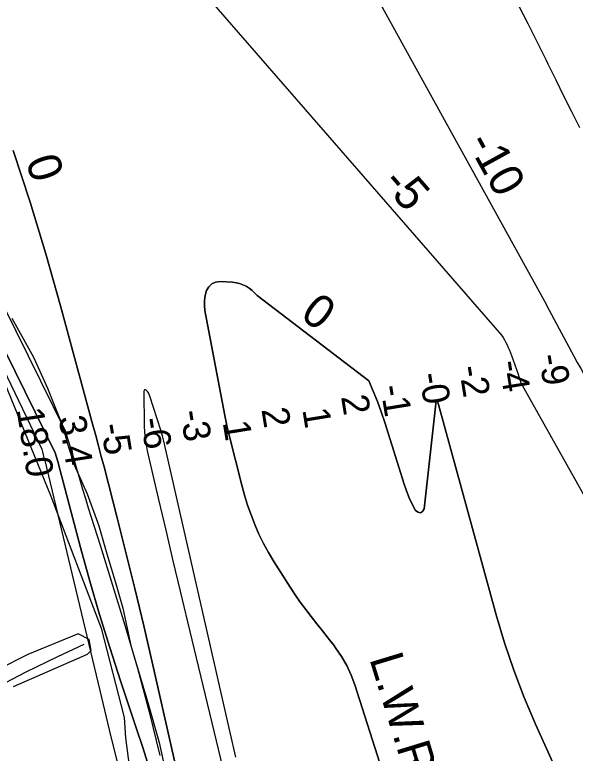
# Model space of a CAD drawing. Extents: x 3540316 to 3578335, y 553172 to 578787.
# Drawn here: x 3550058 to 3551448, y 559786 to 561620 of the extents above; entities that cross this region are included whole.
import ezdxf

# ---------------------------------------------------------------- set-up
doc = ezdxf.new("R2010")
doc.units = 0
for name, color, linetype in [('V-DTCH-CNTR', 7, 'Continuous'), ('V-RIVR-EDGE', 7, 'Continuous'), ('V-RIVR-RANG', 7, 'Continuous'), ('V-SITE-VEGE', 7, 'Continuous'), ('V-TOPO-DPTH', 7, 'Continuous'), ('V-TOPO-MAJR-IDEN', 7, 'Continuous'), ('V-TOPO-MINR', 7, 'Continuous'), ('V-TOPO-MINR-IDEN', 7, 'Continuous'), ('V-TOPO-WATR', 7, 'Continuous'), ('V-TOPO-WATR-IDEN', 7, 'Continuous')]:
    doc.layers.add(name, color=color, linetype=linetype)

msp = doc.modelspace()

# ---------------------------------------------------------------- linework, layer by layer
at = {"layer": 'V-DTCH-CNTR'}
msp.add_lwpolyline([(3549485, 559724.9), (3549533.4, 559746.8), (3549607.2, 559781.4), (3549675.8, 559821.1), (3549691.1, 559828.6), (3549730.9, 559841.8), (3549794.2, 559863.8), (3549865, 559882.3), (3549908.4, 559898.3), (3550000.5, 559944), (3550086.8, 559988.4), (3550165.2, 560026.6), (3550230.1, 560057.2)], dxfattribs=at)
at = {"layer": 'V-RIVR-EDGE'}
msp.add_lwpolyline([(3550050.7, 560866.4), (3550104.5, 560769.6), (3550139.1, 560692.7), (3550177.3, 560597.1), (3550189.2, 560554.5), (3550205.3, 560502.2), (3550238.1, 560430.7), (3550266.7, 560350.8), (3550286.4, 560281.1), (3550308.4, 560210.2), (3550326.3, 560146.5), (3550346.4, 560053.4), (3550387.5, 559914.6), (3550416.1, 559813.1), (3550436.3, 559721.8)], dxfattribs=at)
at = {"layer": 'V-SITE-VEGE'}
for p, q in [((3549933.9, 560946.5), (3550148.1, 560424.9)), ((3550148.1, 560424.9), (3550273, 560097.1)), ((3550273, 560097.1), (3550330, 559875.3)), ((3550215.2, 560082.8), (3550090.6, 560031.1)), ((3550243.1, 560069.1), (3550215.2, 560082.8)), ((3550247.9, 560041.4), (3550243.1, 560069.1)), ((3550090.6, 560031.1), (3549853, 559913.7)), ((3550055.2, 559952.1), (3550238.7, 560032.1)), ((3550238.7, 560032.1), (3550247.9, 560041.4)), ((3550330, 559875.3), (3550332.7, 559824.4)), ((3550332.7, 559824.4), (3550371.6, 559542.3))]:
    msp.add_line(p, q, dxfattribs=at)
at = {"layer": 'V-TOPO-DPTH'}
for points in [[(3550886.5, 561789.3), (3551371.9, 560909), (3551383.8, 560886.1), (3551444.8, 560772.5), (3551453.3, 560756.7), (3551461.9, 560741.1), (3551470.7, 560725.5), (3551479.6, 560709.9), (3551503, 560669.3), (3551505.5, 560665), (3551508.1, 560660.7), (3551510.7, 560656.5), (3551513.4, 560652.3), (3551516.2, 560648.1), (3551519.1, 560644.1), (3551522.1, 560640.1), (3551525.2, 560636.1), (3551884.6, 559973), (3551902.5, 559910.1), (3551918.5, 559846.6), (3551933.4, 559782.8)], [(3550886.5, 561789.3), (3551371.9, 560909), (3551383.8, 560886.1), (3551444.8, 560772.5), (3551453.3, 560756.7), (3551461.9, 560741.1), (3551470.7, 560725.5), (3551479.6, 560709.9), (3551503, 560669.3), (3551505.5, 560665), (3551508.1, 560660.7), (3551510.7, 560656.5), (3551513.4, 560652.3), (3551516.2, 560648.1), (3551519.1, 560644.1), (3551522.1, 560640.1), (3551525.2, 560636.1), (3551884.6, 559973), (3551902.5, 559910.1), (3551918.5, 559846.6), (3551933.4, 559782.8)], [(3550639.4, 558620.5), (3550465.3, 559439.5), (3550464.5, 559444.9), (3550463.7, 559450.4), (3550462.8, 559455.8), (3550461.8, 559461.3), (3550445.7, 559547.1), (3550436.7, 559590.4), (3550426.7, 559633.4), (3550415, 559676.1), (3550402.3, 559718.4), (3550388.7, 559760.6), (3550375, 559802.7), (3550361.2, 559844.7), (3550347.2, 559886.7), (3550320.5, 559966.4), (3550293.8, 560048.5), (3550268.3, 560130.9), (3550244.4, 560213.7), (3550221.5, 560296.9), (3550170.9, 560488.6), (3550165, 560510.4), (3550158.9, 560532.2), (3549661.8, 561541.8)], [(3551376.8, 558626.1), (3550703.4, 558621), (3550537.4, 559385.3), (3550530.7, 559420.7), (3550523.8, 559456.1), (3550516.4, 559491.3), (3550508.7, 559526.5), (3550399, 560012.7), (3550378.3, 560102.5), (3550357.1, 560192.2), (3550335, 560281.6), (3550312.4, 560371), (3550279.7, 560497.5), (3550273, 560523.4), (3550266.2, 560549.4), (3550259.3, 560575.3), (3550252.3, 560601.1), (3550171.9, 560896.8), (3550135.1, 561026.1), (3550096.2, 561154.8), (3550054.2, 561282.5)], [(3550054.2, 561282.5), (3550096.2, 561154.8), (3550135.1, 561026.1), (3550171.9, 560896.8), (3550252.3, 560601.1), (3550259.3, 560575.3), (3550266.2, 560549.4), (3550273, 560523.4), (3550279.7, 560497.5), (3550312.4, 560371), (3550335, 560281.6), (3550357.1, 560192.2), (3550378.3, 560102.5), (3550399, 560012.7), (3550508.7, 559526.5), (3550516.4, 559491.3), (3550523.8, 559456.1), (3550530.7, 559420.7), (3550537.4, 559385.3), (3550703.4, 558621)], [(3551400, 559747), (3551350.1, 559858.3), (3551322.1, 559924.9), (3551296.1, 559992.2), (3551273.3, 560060.7), (3551252.5, 560130), (3551109, 560652.4), (3551108.3, 560654.8), (3551107.6, 560657.2), (3551105.9, 560661.9), (3551105.3, 560662.5), (3551104.7, 560662.7), (3551104.1, 560662.3), (3551103.7, 560661.6), (3551074, 560393.4), (3551069.7, 560386.8), (3551064.8, 560383.3), (3551058.9, 560384.6), (3551052.4, 560388.9), (3551044.1, 560404.7), (3551036.5, 560420.8), (3551029.9, 560437.4), (3551024.1, 560454.2), (3550975.8, 560607.6), (3550967, 560633.8), (3550957.6, 560659.8), (3550947.2, 560685.4), (3550936.1, 560710.7), (3550659.2, 560922.5), (3550653.2, 560929.1), (3550646.7, 560935.2), (3550639.7, 560940.6), (3550632.2, 560945.5), (3550624.2, 560949.4), (3550616, 560952.5), (3550607.4, 560954.4), (3550598.6, 560955.6), (3550567.6, 560957.4), (3550556.5, 560955.7), (3550546.9, 560951.8), (3550539.6, 560944.5), (3550533.8, 560934.9), (3550530.6, 560922.8), (3550528.7, 560910.6), (3550528.7, 560898.3), (3550530, 560885.9), (3550579.1, 560624.8), (3550581.5, 560612.6), (3550584.1, 560600.3), (3550586.9, 560588.2), (3550589.9, 560576.1), (3550621.4, 560451.7), (3550628.3, 560426.9), (3550635.8, 560402.3), (3550644.4, 560378.1), (3550653.6, 560354), (3550664, 560330.5), (3550675.1, 560307.3), (3550687.5, 560284.8), (3550700.7, 560262.7), (3550741.3, 560198.8), (3550753.7, 560180), (3550766.5, 560161.4), (3550779.9, 560143.3), (3550793.7, 560125.5), (3550807.8, 560107.9), (3550821.7, 560090.1), (3550835.5, 560072.3), (3550849.3, 560054.4), (3550853.9, 560048.3), (3550868.7, 560026.6), (3550881.9, 560004.1), (3550892.7, 559980.4), (3550901.9, 559955.9), (3551044.2, 559510.4)], [(3551044.2, 559510.4), (3550901.9, 559955.9), (3550892.7, 559980.4), (3550881.9, 560004.1), (3550868.7, 560026.6), (3550853.9, 560048.3), (3550849.3, 560054.4), (3550835.5, 560072.3), (3550821.7, 560090.1), (3550807.8, 560107.9), (3550793.7, 560125.5), (3550779.9, 560143.3), (3550766.5, 560161.4), (3550753.7, 560180), (3550741.3, 560198.8), (3550700.7, 560262.7), (3550687.5, 560284.8), (3550675.1, 560307.3), (3550664, 560330.5), (3550653.6, 560354), (3550644.4, 560378.1), (3550635.8, 560402.3), (3550628.3, 560426.9), (3550621.4, 560451.7), (3550589.9, 560576.1), (3550586.9, 560588.2), (3550584.1, 560600.3), (3550581.5, 560612.6), (3550579.1, 560624.8), (3550530, 560885.9), (3550528.7, 560898.3), (3550528.7, 560910.6), (3550530.6, 560922.8), (3550533.8, 560934.9), (3550539.6, 560944.5), (3550546.9, 560951.8), (3550556.5, 560955.7), (3550567.6, 560957.4), (3550598.6, 560955.6), (3550607.4, 560954.4), (3550616, 560952.5), (3550624.2, 560949.4), (3550632.2, 560945.5), (3550639.7, 560940.6), (3550646.7, 560935.2), (3550653.2, 560929.1), (3550659.2, 560922.5), (3550936.1, 560710.7), (3550947.2, 560685.4), (3550957.6, 560659.8), (3550967, 560633.8), (3550975.8, 560607.6), (3551024.1, 560454.2), (3551029.9, 560437.4), (3551036.5, 560420.8), (3551044.1, 560404.7), (3551052.4, 560388.9), (3551058.9, 560384.6), (3551064.8, 560383.3), (3551069.7, 560386.8), (3551074, 560393.4), (3551103.7, 560661.6), (3551104.1, 560662.3), (3551104.7, 560662.7), (3551105.3, 560662.5), (3551105.9, 560661.9), (3551107.6, 560657.2), (3551108.3, 560654.8), (3551109, 560652.4), (3551252.5, 560130), (3551273.3, 560060.7), (3551296.1, 559992.2), (3551322.1, 559924.9), (3551350.1, 559858.3), (3551400, 559747)]]:
    msp.add_lwpolyline(points, dxfattribs=at)
at = {"layer": 'V-TOPO-MINR'}
for points in [[(3550886.5, 561789.3), (3551371.9, 560909), (3551383.8, 560886.1), (3551444.8, 560772.5), (3551453.3, 560756.7), (3551461.9, 560741.1), (3551470.7, 560725.5), (3551479.6, 560709.9), (3551503, 560669.3), (3551505.5, 560665), (3551508.1, 560660.7), (3551510.7, 560656.5), (3551513.4, 560652.3), (3551516.2, 560648.1), (3551519.1, 560644.1), (3551522.1, 560640.1), (3551525.2, 560636.1), (3551884.6, 559973), (3551902.5, 559910.1), (3551918.5, 559846.6), (3551933.4, 559782.8)], [(3550523.9, 561678.6), (3551265.8, 560824.5), (3551269.4, 560818.5), (3551272.9, 560812.5), (3551276.2, 560806.3), (3551279.4, 560800), (3551282.4, 560793.7), (3551285.2, 560787.2), (3551287.8, 560780.7), (3551290.2, 560774.1), (3551306.8, 560727.1), (3551308.6, 560721.9), (3551310.3, 560716.7), (3551312.1, 560711.5), (3551313.8, 560706.2), (3551803.3, 559831.2), (3551809.9, 559820), (3551815.6, 559808.5), (3551820.1, 559796.4), (3551823.8, 559783.9)], [(3551307.6, 561642.7), (3551330.5, 561598.2), (3551353, 561553.5), (3551375.2, 561508.6), (3551380.5, 561497.8), (3551399.9, 561458.3), (3551419.4, 561418.8), (3551439, 561379.4), (3551458.7, 561340)], [(3549636.4, 561561.3), (3550125.1, 560541.6), (3550127.1, 560534.5), (3550129, 560527.4), (3550130.8, 560520.3), (3550132.6, 560513.1), (3550273.6, 559924.8), (3550292.8, 559844.5), (3550311.9, 559764.3), (3550330.9, 559684), (3550349.9, 559603.7), (3550379.8, 559476.8), (3550383.6, 559459.9), (3550387.2, 559443), (3550390.5, 559426), (3550393.6, 559409), (3550576.4, 558620)], [(3549661.8, 561541.8), (3550158.9, 560532.2), (3550165, 560510.4), (3550170.9, 560488.6), (3550221.5, 560296.9), (3550244.4, 560213.7), (3550268.3, 560130.9), (3550293.8, 560048.5), (3550320.5, 559966.4), (3550347.2, 559886.7), (3550361.2, 559844.7), (3550375, 559802.7), (3550388.7, 559760.6), (3550402.3, 559718.4), (3550415, 559676.1), (3550426.7, 559633.4), (3550436.7, 559590.4), (3550445.7, 559547.1), (3550461.8, 559461.3), (3550462.8, 559455.8), (3550463.7, 559450.4), (3550464.5, 559444.9), (3550465.3, 559439.5), (3550639.4, 558620.5)], [(3549785.6, 561391.9), (3550183.1, 560586.4), (3550190.7, 560562.4), (3550198.2, 560538.4), (3550205.3, 560514.3), (3550212.3, 560490.2), (3550212.8, 560488.5), (3550219.5, 560465.2), (3550226.4, 560441.9), (3550233.5, 560418.7), (3550240.7, 560395.6), (3550248, 560372.4), (3550255.3, 560349.3), (3550262.6, 560326.1), (3550269.7, 560303), (3550330.9, 560104.5), (3550362.3, 559997.2), (3550391.6, 559889.4), (3550417.8, 559780.8)], [(3550389.9, 560681), (3550387.3, 560684.5), (3550384.4, 560687.8), (3550382.2, 560688.6), (3550380.3, 560688.5), (3550379, 560687.2), (3550378.1, 560685.1), (3550379.3, 560599.2), (3550380, 560583.4), (3550381.4, 560567.8), (3550383.8, 560552.2), (3550386.8, 560536.8), (3550414.9, 560415.9), (3550432.6, 560340), (3550450.4, 560264.2), (3550468.4, 560188.5), (3550486.6, 560112.7), (3550639.7, 559477.1)], [(3550606.9, 559776.7), (3550592.6, 559838.1), (3550427.7, 560561.2), (3550426.1, 560568), (3550424.3, 560574.7), (3550422.4, 560581.4), (3550420.4, 560588), (3550393.5, 560673), (3550391.9, 560677.1), (3550389.9, 560681)]]:
    msp.add_lwpolyline(points, dxfattribs=at)
at = {"layer": 'V-TOPO-WATR'}
for points in [[(3550054.2, 561282.5), (3550096.2, 561154.8), (3550135.1, 561026.1), (3550171.9, 560896.8), (3550252.3, 560601.1), (3550259.3, 560575.3), (3550266.2, 560549.4), (3550273, 560523.4), (3550279.7, 560497.5), (3550312.4, 560371), (3550335, 560281.6), (3550357.1, 560192.2), (3550378.3, 560102.5), (3550399, 560012.7), (3550508.7, 559526.5), (3550516.4, 559491.3), (3550523.8, 559456.1), (3550530.7, 559420.7), (3550537.4, 559385.3), (3550703.4, 558621)], [(3551044.2, 559510.4), (3550901.9, 559955.9), (3550892.7, 559980.4), (3550881.9, 560004.1), (3550868.7, 560026.6), (3550853.9, 560048.3), (3550849.3, 560054.4), (3550835.5, 560072.3), (3550821.7, 560090.1), (3550807.8, 560107.9), (3550793.7, 560125.5), (3550779.9, 560143.3), (3550766.5, 560161.4), (3550753.7, 560180), (3550741.3, 560198.8), (3550700.7, 560262.7), (3550687.5, 560284.8), (3550675.1, 560307.3), (3550664, 560330.5), (3550653.6, 560354), (3550644.4, 560378.1), (3550635.8, 560402.3), (3550628.3, 560426.9), (3550621.4, 560451.7), (3550589.9, 560576.1), (3550586.9, 560588.2), (3550584.1, 560600.3), (3550581.5, 560612.6), (3550579.1, 560624.8), (3550530, 560885.9), (3550528.7, 560898.3), (3550528.7, 560910.6), (3550530.6, 560922.8), (3550533.8, 560934.9), (3550539.6, 560944.5), (3550546.9, 560951.8), (3550556.5, 560955.7), (3550567.6, 560957.4), (3550598.6, 560955.6), (3550607.4, 560954.4), (3550616, 560952.5), (3550624.2, 560949.4), (3550632.2, 560945.5), (3550639.7, 560940.6), (3550646.7, 560935.2), (3550653.2, 560929.1), (3550659.2, 560922.5), (3550936.1, 560710.7), (3550947.2, 560685.4), (3550957.6, 560659.8), (3550967, 560633.8), (3550975.8, 560607.6), (3551024.1, 560454.2), (3551029.9, 560437.4), (3551036.5, 560420.8), (3551044.1, 560404.7), (3551052.4, 560388.9), (3551058.9, 560384.6), (3551064.8, 560383.3), (3551069.7, 560386.8), (3551074, 560393.4), (3551103.7, 560661.6), (3551104.1, 560662.3), (3551104.7, 560662.7), (3551105.3, 560662.5), (3551105.9, 560661.9), (3551107.6, 560657.2), (3551108.3, 560654.8), (3551109, 560652.4), (3551252.5, 560130), (3551273.3, 560060.7), (3551296.1, 559992.2), (3551322.1, 559924.9), (3551350.1, 559858.3), (3551400, 559747)]]:
    msp.add_lwpolyline(points, dxfattribs=at)

# ---------------------------------------------------------------- texts
at = {"layer": 'V-RIVR-RANG'}
for s, rotation, p in [('-9', 279.2443, (3551357.4, 560773.8)), ('-2', 279.2443, (3551159.4, 560745)), ('-4', 279.2443, (3551258.6, 560758)), ('-0', 279.2443, (3551061, 560727.4)), ('-1', 279.2443, (3550964.6, 560697)), ('2', 279.2443, (3550867.4, 560671.5)), ('18.0', 278.9583, (3550062.6, 560640)), ('-3', 279.2443, (3550468.1, 560634.8)), ('2', 279.2443, (3550669.9, 560639.9)), ('1', 279.2443, (3550771.4, 560639.3)), ('3.4', 278.9583, (3550167, 560620.1)), ('-6', 279.2443, (3550369.9, 560615.9)), ('-5', 279.2443, (3550270.9, 560601.6)), ('1', 279.2443, (3550573.9, 560607.7))]:
    msp.add_text(s, height=67, rotation=rotation, dxfattribs=at).set_placement(p)
at = {"layer": 'V-TOPO-MAJR-IDEN'}
for rotation, p in [(288.1946, (3550084.4, 561257.1)), (322.5813, (3550763, 560869.2))]:
    msp.add_text('0', height=83, rotation=rotation, dxfattribs=at).set_placement(p)
at = {"layer": 'V-TOPO-MINR-IDEN'}
for s, rotation, p in [('-10', 298.871, (3551178.6, 561302.4)), ('-5', 310.9812, (3550966.7, 561200.5))]:
    msp.add_text(s, height=83, rotation=rotation, dxfattribs=at).set_placement(p)
at = {"layer": 'V-TOPO-WATR-IDEN'}
msp.add_text('L.W.R.P.', height=83, rotation=286.9961, dxfattribs=at).set_placement((3550937.4, 560021))

doc.saveas('drawing.dxf')
